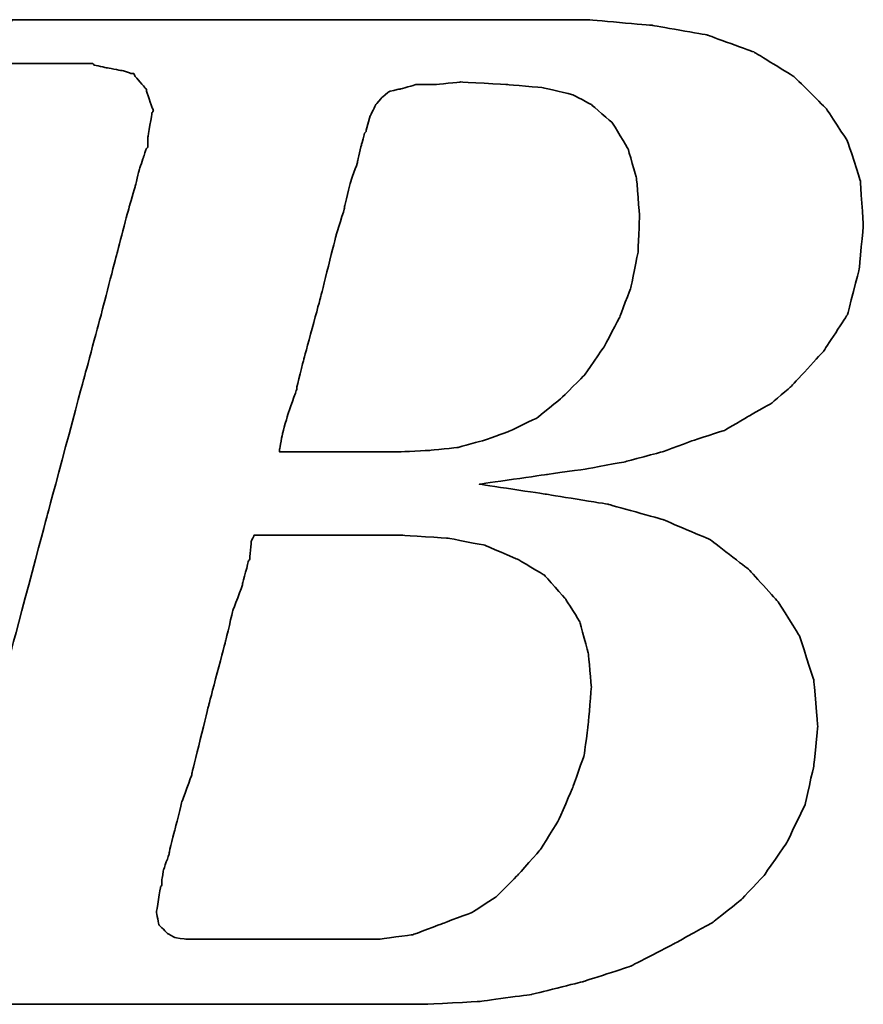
# Model space of a CAD drawing. Header units: millimetres. Extents: x 1805 to 4914, y -1594 to 860.
# Tile 527 of 656: x 4058.9 to 4062.9, y -544.15 to -539.48. Entities that reach past the tile are written whole.
import ezdxf

# ---------------------------------------------------------------- set-up
doc = ezdxf.new("R2010")
doc.units = ezdxf.units.MM
doc.layers.add('DIM', color=4, linetype='CONTINUOUS')
doc.layers.add('layer 1', color=7, linetype='CONTINUOUS')

# ---------------------------------------------------------------- blocks, each defined once
blk = doc.blocks.new('TBI MOTION logo(完整正式版)')
at = {"layer": 'layer 1', "color": 22, "lineweight": 35}
for points, knots in [([(-64.65375, -6.86375), (-64.65375, -6.86375), (-64.84375, -7.29625), (-64.84375, -7.29625), (-64.84375, -7.29625), (-64.84375, -7.29625), (-64.86875, -7.34375), (-64.86875, -7.34375), (-64.86875, -7.34375), (-64.86875, -7.34375), (-64.86875, -7.36875), (-64.86875, -7.36875), (-64.86875, -7.36875), (-64.86875, -7.36875), (-65.15375, -7.65375), (-65.15375, -7.65375), (-65.15375, -7.65375), (-65.15375, -7.65375), (-65.17875, -7.65375), (-65.17875, -7.65375), (-65.17875, -7.65375), (-65.17875, -7.65375), (-65.20375, -7.67875), (-65.20375, -7.67875), (-65.20375, -7.67875), (-65.20375, -7.67875), (-65.58875, -7.87125), (-65.58875, -7.87125), (-65.58875, -7.87125), (-65.58875, -7.87125), (-65.63375, -7.87125), (-65.63375, -7.87125), (-65.63375, -7.87125), (-65.63375, -7.87125), (-65.65875, -7.89375), (-65.65875, -7.89375), (-65.65875, -7.89375), (-65.65875, -7.89375), (-66.09375, -7.94375), (-66.09375, -7.94375), (-66.09375, -7.94375), (-66.09375, -7.94375), (-66.11375, -7.94375), (-66.11375, -7.94375), (-66.11375, -7.94375), (-66.11375, -7.94375), (-66.16375, -7.94375), (-66.16375, -7.94375), (-66.16375, -7.94375), (-66.16375, -7.94375), (-66.30875, -7.94375), (-66.30875, -7.94375), (-66.30875, -7.94375), (-66.30875, -7.94375), (-66.69375, -7.94375), (-66.69375, -7.94375), (-66.69375, -7.94375), (-66.69375, -7.94375), (-67.07375, -7.94375), (-67.07375, -7.94375), (-67.07375, -7.94375), (-67.07375, -7.94375), (-67.12375, -7.94375), (-67.12375, -7.94375), (-67.12375, -7.94375), (-67.12375, -7.94375), (-67.12375, -7.96625), (-67.12375, -7.96625), (-67.12375, -7.96625), (-67.12375, -7.96625), (-67.14875, -7.99125), (-67.14875, -7.99125), (-67.14875, -7.99125), (-67.14875, -7.99125), (-67.24375, -8.34875), (-67.24375, -8.34875), (-67.24375, -8.34875), (-67.24375, -8.34875), (-67.31375, -8.68625), (-67.31375, -8.68625), (-67.31375, -8.68625), (-67.31375, -8.68625), (-67.26875, -8.68625), (-67.26875, -8.68625), (-67.26875, -8.68625), (-67.26875, -8.68625), (-67.07375, -8.68625), (-67.07375, -8.68625), (-67.07375, -8.68625), (-67.07375, -8.68625), (-66.54875, -8.68625), (-66.54875, -8.68625), (-66.54875, -8.68625), (-66.54875, -8.68625), (-65.82625, -8.68625), (-65.82625, -8.68625), (-65.82625, -8.68625), (-65.82625, -8.68625), (-65.01375, -8.68625), (-65.01375, -8.68625), (-65.01375, -8.68625), (-65.01375, -8.68625), (-64.05375, -8.68625), (-64.05375, -8.68625), (-64.05375, -8.68625), (-64.05375, -8.68625), (-62.08375, -8.68625), (-62.08375, -8.68625), (-62.08375, -8.68625), (-62.08375, -8.68625), (-60.06875, -8.68625), (-60.06875, -8.68625), (-60.06875, -8.68625), (-60.06875, -8.68625), (-59.10875, -8.68625), (-59.10875, -8.68625), (-59.10875, -8.68625), (-59.10875, -8.68625), (-58.29375, -8.68625), (-58.29375, -8.68625), (-58.29375, -8.68625), (-58.29375, -8.68625), (-57.57375, -8.68625), (-57.57375, -8.68625), (-57.57375, -8.68625), (-57.57375, -8.68625), (-57.04875, -8.68625), (-57.04875, -8.68625), (-57.04875, -8.68625), (-57.04875, -8.68625), (-56.85375, -8.68625), (-56.85375, -8.68625), (-56.85375, -8.68625), (-56.85375, -8.68625), (-56.70875, -8.68625), (-56.70875, -8.68625), (-56.70875, -8.68625), (-56.70875, -8.68625), (-56.61375, -8.68625), (-56.61375, -8.68625), (-56.61375, -8.68625), (-56.61375, -8.68625), (-56.56875, -8.68625), (-56.56875, -8.68625), (-56.56875, -8.68625), (-56.56875, -8.68625), (-55.65375, -8.63875), (-55.65375, -8.63875), (-55.65375, -8.63875), (-55.65375, -8.63875), (-54.76875, -8.51875), (-54.76875, -8.51875), (-54.76875, -8.51875), (-54.76875, -8.51875), (-53.90375, -8.30375), (-53.90375, -8.30375), (-53.90375, -8.30375), (-53.90375, -8.30375), (-53.08875, -8.03875), (-53.08875, -8.03875), (-53.08875, -8.03875), (-53.08875, -8.03875), (-52.34375, -7.65375), (-52.34375, -7.65375), (-52.34375, -7.65375), (-52.34375, -7.65375), (-51.69875, -7.29625), (-51.69875, -7.29625), (-51.69875, -7.29625), (-51.69875, -7.29625), (-51.21875, -6.91125), (-51.21875, -6.91125), (-51.21875, -6.91125), (-51.21875, -6.91125), (-50.83375, -6.50375), (-50.83375, -6.50375), (-50.83375, -6.50375), (-50.83375, -6.50375), (-50.44875, -5.94875), (-50.44875, -5.94875), (-50.44875, -5.94875), (-50.44875, -5.94875), (-50.13875, -5.30375), (-50.13875, -5.30375), (-50.13875, -5.30375), (-50.13875, -5.30375), (-49.99375, -4.65375), (-49.99375, -4.65375), (-49.99375, -4.65375), (-49.99375, -4.65375), (-49.92375, -3.98375), (-49.92375, -3.98375), (-49.92375, -3.98375), (-49.92375, -3.98375), (-49.99375, -3.19374), (-49.99375, -3.19374), (-49.99375, -3.19374), (-49.99375, -3.19374), (-50.23374, -2.44874), (-50.23374, -2.44874), (-50.23374, -2.44874), (-50.23374, -2.44874), (-50.59375, -1.87374), (-50.59375, -1.87374), (-50.59375, -1.87374), (-50.59375, -1.87374), (-51.09875, -1.31874), (-51.09875, -1.31874), (-51.09875, -1.31874), (-51.09875, -1.31874), (-51.74375, -0.81875), (-51.74375, -0.81875), (-51.74375, -0.81875), (-51.74375, -0.81875), (-52.53875, -0.48125), (-52.53875, -0.48125), (-52.53875, -0.48125), (-52.53875, -0.48125), (-53.47375, -0.21875), (-53.47375, -0.21875), (-53.47375, -0.21875), (-53.47375, -0.21875), (-54.52875, -0.04874), (-54.52875, -0.04874), (-54.52875, -0.04874), (-54.52875, -0.04874), (-55.65375, 0.12125), (-55.65375, 0.12125), (-55.65375, 0.12125), (-55.65375, 0.12125), (-54.50375, 0.28624), (-54.50375, 0.28624), (-54.50375, 0.28624), (-54.50375, 0.28624), (-53.83375, 0.38124), (-53.83375, 0.38124), (-53.83375, 0.38124), (-53.83375, 0.38124), (-53.18375, 0.50125), (-53.18375, 0.50125), (-53.18375, 0.50125), (-53.18375, 0.50125), (-52.55875, 0.66874), (-52.55875, 0.66874), (-52.55875, 0.66874), (-52.55875, 0.66874), (-52.03375, 0.86124), (-52.03375, 0.86124), (-52.03375, 0.86124), (-52.03375, 0.86124), (-51.50374, 1.03124), (-51.50374, 1.03124), (-51.50374, 1.03124), (-51.50374, 1.03124), (-51.09875, 1.27125), (-51.09875, 1.27125), (-51.09875, 1.27125), (-51.09875, 1.27125), (-50.71375, 1.48624), (-50.71375, 1.48624), (-50.71375, 1.48624), (-50.71375, 1.48624), (-50.37625, 1.77625), (-50.37625, 1.77625), (-50.37625, 1.77625), (-50.37625, 1.77625), (-49.82375, 2.37625), (-49.82375, 2.37625), (-49.82375, 2.37625), (-49.82375, 2.37625), (-49.41875, 2.99625), (-49.41875, 2.99625), (-49.41875, 2.99625), (-49.41875, 2.99625), (-49.22375, 3.76625), (-49.22375, 3.76625), (-49.22375, 3.76625), (-49.22375, 3.76625), (-49.15375, 4.50874), (-49.15375, 4.50874), (-49.15375, 4.50874), (-49.15375, 4.50874), (-49.20375, 5.25125), (-49.20375, 5.25125), (-49.20375, 5.25125), (-49.20375, 5.25125), (-49.41875, 5.92625), (-49.41875, 5.92625), (-49.41875, 5.92625), (-49.41875, 5.92625), (-49.77875, 6.47625), (-49.77875, 6.47625), (-49.77875, 6.47625), (-49.77875, 6.47625), (-50.33125, 7.02624), (-50.33125, 7.02624), (-50.33125, 7.02624), (-50.33125, 7.02624), (-51.00125, 7.43625), (-51.00125, 7.43625), (-51.00125, 7.43625), (-51.00125, 7.43625), (-51.79375, 7.72625), (-51.79375, 7.72625), (-51.79375, 7.72625), (-51.79375, 7.72625), (-52.72875, 7.89124), (-52.72875, 7.89124), (-52.72875, 7.89124), (-52.72875, 7.89124), (-53.83375, 7.98625), (-53.83375, 7.98625), (-53.83375, 7.98625), (-53.83375, 7.98625), (-53.92875, 7.98625), (-53.92875, 7.98625), (-53.92875, 7.98625), (-53.92875, 7.98625), (-54.26375, 7.98625), (-54.26375, 7.98625), (-54.26375, 7.98625), (-54.26375, 7.98625), (-54.74375, 7.98625), (-54.74375, 7.98625), (-54.74375, 7.98625), (-54.74375, 7.98625), (-55.36875, 7.98625), (-55.36875, 7.98625), (-55.36875, 7.98625), (-55.36875, 7.98625), (-56.13375, 7.98625), (-56.13375, 7.98625), (-56.13375, 7.98625), (-56.13375, 7.98625), (-56.94875, 7.98625), (-56.94875, 7.98625), (-56.94875, 7.98625), (-56.94875, 7.98625), (-58.77625, 7.98625), (-58.77625, 7.98625), (-58.77625, 7.98625), (-58.77625, 7.98625), (-60.59875, 7.98625), (-60.59875, 7.98625), (-60.59875, 7.98625), (-60.59875, 7.98625), (-61.41375, 7.98625), (-61.41375, 7.98625), (-61.41375, 7.98625), (-61.41375, 7.98625), (-62.17875, 7.98625), (-62.17875, 7.98625), (-62.17875, 7.98625), (-62.17875, 7.98625), (-62.80375, 7.98625), (-62.80375, 7.98625), (-62.80375, 7.98625), (-62.80375, 7.98625), (-63.30625, 7.98625), (-63.30625, 7.98625), (-63.30625, 7.98625), (-63.30625, 7.98625), (-63.57375, 7.98625), (-63.57375, 7.98625), (-63.57375, 7.98625), (-63.57375, 7.98625), (-63.57375, 7.96375), (-63.57375, 7.96375), (-63.57375, 7.96375), (-63.57375, 7.96375), (-63.59875, 7.94125), (-63.59875, 7.94125), (-63.59875, 7.94125), (-63.59875, 7.94125), (-63.69375, 7.55625), (-63.69375, 7.55625), (-63.69375, 7.55625), (-63.69375, 7.55625), (-63.76375, 7.24624), (-63.76375, 7.24624), (-63.76375, 7.24624), (-63.76375, 7.24624), (-63.23875, 7.24624), (-63.23875, 7.24624), (-63.23875, 7.24624), (-63.23875, 7.24624), (-62.75875, 7.24624), (-62.75875, 7.24624), (-62.75875, 7.24624), (-62.75875, 7.24624), (-62.61125, 7.24624), (-62.61125, 7.24624), (-62.61125, 7.24624), (-62.61125, 7.24624), (-62.56625, 7.24624), (-62.56625, 7.24624), (-62.56625, 7.24624), (-62.56625, 7.24624), (-62.22875, 7.24624), (-62.22875, 7.24624), (-62.22875, 7.24624), (-62.22875, 7.24624), (-62.20375, 7.24624), (-62.20375, 7.24624), (-62.20375, 7.24624), (-62.20375, 7.24624), (-62.17875, 7.21875), (-62.17875, 7.21875), (-62.17875, 7.21875), (-62.17875, 7.21875), (-61.96375, 7.17125), (-61.96375, 7.17125), (-61.96375, 7.17125), (-61.96375, 7.17125), (-61.72375, 7.12624), (-61.72375, 7.12624), (-61.72375, 7.12624), (-61.72375, 7.12624), (-61.70375, 7.12624), (-61.70375, 7.12624), (-61.70375, 7.12624), (-61.70375, 7.12624), (-61.55875, 7.07624), (-61.55875, 7.07624), (-61.55875, 7.07624), (-61.55875, 7.07624), (-61.50875, 7.07624), (-61.50875, 7.07624), (-61.50875, 7.07624), (-61.50875, 7.07624), (-61.48375, 7.02624), (-61.48375, 7.02624), (-61.48375, 7.02624), (-61.48375, 7.02624), (-61.31875, 6.83375), (-61.31875, 6.83375), (-61.31875, 6.83375), (-61.31875, 6.83375), (-61.29375, 6.81125), (-61.29375, 6.81125), (-61.29375, 6.81125), (-61.29375, 6.81125), (-61.29375, 6.78625), (-61.29375, 6.78625), (-61.29375, 6.78625), (-61.29375, 6.78625), (-61.19875, 6.50124), (-61.19875, 6.50124), (-61.19875, 6.50124), (-61.19875, 6.50124), (-61.17375, 6.45124), (-61.17375, 6.45124), (-61.17375, 6.45124), (-61.17375, 6.45124), (-61.19875, 6.40625), (-61.19875, 6.40625), (-61.19875, 6.40625), (-61.19875, 6.40625), (-61.26875, 5.99624), (-61.26875, 5.99624), (-61.26875, 5.99624), (-61.26875, 5.99624), (-61.26875, 5.85125), (-61.26875, 5.85125), (-61.26875, 5.85125), (-61.26875, 5.85125), (-61.26875, 5.82625), (-61.26875, 5.82625), (-61.26875, 5.82625), (-61.26875, 5.82625), (-61.29375, 5.80625), (-61.29375, 5.80625), (-61.29375, 5.80625), (-61.29375, 5.80625), (-61.34125, 5.66125), (-61.34125, 5.66125), (-61.34125, 5.66125), (-61.34125, 5.66125), (-61.41375, 5.44625), (-61.41375, 5.44625), (-61.41375, 5.44625), (-61.41375, 5.44625), (-61.48375, 5.15625), (-61.48375, 5.15625), (-61.48375, 5.15625), (-61.48375, 5.15625), (-61.58375, 4.82124), (-61.58375, 4.82124), (-61.58375, 4.82124), (-61.58375, 4.82124), (-61.79875, 4.00375), (-61.79875, 4.00375), (-61.79875, 4.00375), (-61.79875, 4.00375), (-62.05875, 2.99625), (-62.05875, 2.99625), (-62.05875, 2.99625), (-62.05875, 2.99625), (-62.34875, 1.91625), (-62.34875, 1.91625), (-62.34875, 1.91625), (-62.34875, 1.91625), (-62.97375, -0.41124), (-62.97375, -0.41124), (-62.97375, -0.41124), (-62.97375, -0.41124), (-63.59875, -2.75875), (-63.59875, -2.75875), (-63.59875, -2.75875), (-63.59875, -2.75875), (-63.88375, -3.86374), (-63.88375, -3.86374), (-63.88375, -3.86374), (-63.88375, -3.86374), (-64.14875, -4.82374), (-64.14875, -4.82374), (-64.14875, -4.82374), (-64.14875, -4.82374), (-64.36375, -5.64125), (-64.36375, -5.64125), (-64.36375, -5.64125), (-64.36375, -5.64125), (-64.43625, -5.97625), (-64.43625, -5.97625), (-64.43625, -5.97625), (-64.43625, -5.97625), (-64.50875, -6.28625), (-64.50875, -6.28625), (-64.50875, -6.28625), (-64.50875, -6.28625), (-64.50875, -6.30875), (-64.50875, -6.30875), (-64.50875, -6.30875), (-64.50875, -6.30875), (-64.57875, -6.50375), (-64.57875, -6.50375), (-64.57875, -6.50375), (-64.57875, -6.50375), (-64.62875, -6.69625), (-64.62875, -6.69625), (-64.62875, -6.69625), (-64.62875, -6.69625), (-64.62875, -6.76875), (-64.62875, -6.76875), (-64.62875, -6.76875), (-64.62875, -6.76875), (-64.62875, -6.81375), (-64.62875, -6.81375), (-64.62875, -6.81375), (-64.62875, -6.81375), (-64.62875, -6.83875), (-64.62875, -6.83875), (-64.62875, -6.83875), (-64.62875, -6.83875), (-64.65375, -6.86375), (-64.65375, -6.86375)], [0, 0, 0, 0, 0.00719424, 0.00719424, 0.00719424, 0.00719425, 0.01438849, 0.01438849, 0.01438849, 0.0143885, 0.02158273, 0.02158273, 0.02158273, 0.02158274, 0.02877698, 0.02877698, 0.02877698, 0.02877699, 0.03597122, 0.03597122, 0.03597122, 0.03597123, 0.04316547, 0.04316547, 0.04316547, 0.04316548, 0.05035971, 0.05035971, 0.05035971, 0.05035972, 0.05755396, 0.05755396, 0.05755396, 0.05755397, 0.0647482, 0.0647482, 0.0647482, 0.06474821, 0.07194245, 0.07194245, 0.07194245, 0.07194246, 0.07913669, 0.07913669, 0.07913669, 0.0791367, 0.08633094, 0.08633094, 0.08633094, 0.08633095, 0.09352518, 0.09352518, 0.09352518, 0.09352519, 0.10071942, 0.10071942, 0.10071942, 0.10071943, 0.10791367, 0.10791367, 0.10791367, 0.10791368, 0.11510791, 0.11510791, 0.11510791, 0.11510792, 0.12230216, 0.12230216, 0.12230216, 0.12230217, 0.1294964, 0.1294964, 0.1294964, 0.12949641, 0.13669065, 0.13669065, 0.13669065, 0.13669066, 0.14388489, 0.14388489, 0.14388489, 0.1438849, 0.15107914, 0.15107914, 0.15107914, 0.15107915, 0.15827338, 0.15827338, 0.15827338, 0.15827339, 0.16546763, 0.16546763, 0.16546763, 0.16546764, 0.17266187, 0.17266187, 0.17266187, 0.17266188, 0.17985612, 0.17985612, 0.17985612, 0.17985613, 0.18705036, 0.18705036, 0.18705036, 0.18705037, 0.1942446, 0.1942446, 0.1942446, 0.19424461, 0.20143885, 0.20143885, 0.20143885, 0.20143886, 0.20863309, 0.20863309, 0.20863309, 0.2086331, 0.21582734, 0.21582734, 0.21582734, 0.21582735, 0.22302158, 0.22302158, 0.22302158, 0.22302159, 0.23021583, 0.23021583, 0.23021583, 0.23021584, 0.23741007, 0.23741007, 0.23741007, 0.23741008, 0.24460432, 0.24460432, 0.24460432, 0.24460433, 0.25179856, 0.25179856, 0.25179856, 0.25179857, 0.25899281, 0.25899281, 0.25899281, 0.25899282, 0.26618705, 0.26618705, 0.26618705, 0.26618706, 0.27338129, 0.27338129, 0.27338129, 0.2733813, 0.28057554, 0.28057554, 0.28057554, 0.28057555, 0.28776978, 0.28776978, 0.28776978, 0.28776979, 0.29496403, 0.29496403, 0.29496403, 0.29496404, 0.30215827, 0.30215827, 0.30215827, 0.30215828, 0.30935252, 0.30935252, 0.30935252, 0.30935253, 0.31654676, 0.31654676, 0.31654676, 0.31654677, 0.32374101, 0.32374101, 0.32374101, 0.32374102, 0.33093525, 0.33093525, 0.33093525, 0.33093526, 0.3381295, 0.3381295, 0.3381295, 0.33812951, 0.34532374, 0.34532374, 0.34532374, 0.34532375, 0.35251799, 0.35251799, 0.35251799, 0.352518, 0.35971223, 0.35971223, 0.35971223, 0.35971224, 0.36690647, 0.36690647, 0.36690647, 0.36690648, 0.37410072, 0.37410072, 0.37410072, 0.37410073, 0.38129496, 0.38129496, 0.38129496, 0.38129497, 0.38848921, 0.38848921, 0.38848921, 0.38848922, 0.39568345, 0.39568345, 0.39568345, 0.39568346, 0.4028777, 0.4028777, 0.4028777, 0.40287771, 0.41007194, 0.41007194, 0.41007194, 0.41007195, 0.41726619, 0.41726619, 0.41726619, 0.4172662, 0.42446043, 0.42446043, 0.42446043, 0.42446044, 0.43165468, 0.43165468, 0.43165468, 0.43165469, 0.43884892, 0.43884892, 0.43884892, 0.43884893, 0.44604317, 0.44604317, 0.44604317, 0.44604318, 0.45323741, 0.45323741, 0.45323741, 0.45323742, 0.46043165, 0.46043165, 0.46043165, 0.46043166, 0.4676259, 0.4676259, 0.4676259, 0.46762591, 0.47482014, 0.47482014, 0.47482014, 0.47482015, 0.48201439, 0.48201439, 0.48201439, 0.4820144, 0.48920863, 0.48920863, 0.48920863, 0.48920864, 0.49640288, 0.49640288, 0.49640288, 0.49640289, 0.50359712, 0.50359712, 0.50359712, 0.50359713, 0.51079137, 0.51079137, 0.51079137, 0.51079138, 0.51798561, 0.51798561, 0.51798561, 0.51798562, 0.52517986, 0.52517986, 0.52517986, 0.52517987, 0.5323741, 0.5323741, 0.5323741, 0.53237411, 0.53956835, 0.53956835, 0.53956835, 0.53956836, 0.54676259, 0.54676259, 0.54676259, 0.5467626, 0.55395683, 0.55395683, 0.55395683, 0.55395684, 0.56115108, 0.56115108, 0.56115108, 0.56115109, 0.56834532, 0.56834532, 0.56834532, 0.56834533, 0.57553957, 0.57553957, 0.57553957, 0.57553958, 0.58273381, 0.58273381, 0.58273381, 0.58273382, 0.58992806, 0.58992806, 0.58992806, 0.58992807, 0.5971223, 0.5971223, 0.5971223, 0.59712231, 0.60431655, 0.60431655, 0.60431655, 0.60431656, 0.61151079, 0.61151079, 0.61151079, 0.6115108, 0.61870504, 0.61870504, 0.61870504, 0.61870505, 0.62589928, 0.62589928, 0.62589928, 0.62589929, 0.63309353, 0.63309353, 0.63309353, 0.63309354, 0.64028777, 0.64028777, 0.64028777, 0.64028778, 0.64748201, 0.64748201, 0.64748201, 0.64748202, 0.65467626, 0.65467626, 0.65467626, 0.65467627, 0.6618705, 0.6618705, 0.6618705, 0.66187051, 0.66906475, 0.66906475, 0.66906475, 0.66906476, 0.67625899, 0.67625899, 0.67625899, 0.676259, 0.68345324, 0.68345324, 0.68345324, 0.68345325, 0.69064748, 0.69064748, 0.69064748, 0.69064749, 0.69784173, 0.69784173, 0.69784173, 0.69784174, 0.70503597, 0.70503597, 0.70503597, 0.70503598, 0.71223022, 0.71223022, 0.71223022, 0.71223023, 0.71942446, 0.71942446, 0.71942446, 0.71942447, 0.72661871, 0.72661871, 0.72661871, 0.72661872, 0.73381295, 0.73381295, 0.73381295, 0.73381296, 0.74100719, 0.74100719, 0.74100719, 0.7410072, 0.74820144, 0.74820144, 0.74820144, 0.74820145, 0.75539568, 0.75539568, 0.75539568, 0.75539569, 0.76258993, 0.76258993, 0.76258993, 0.76258994, 0.76978417, 0.76978417, 0.76978417, 0.76978418, 0.77697842, 0.77697842, 0.77697842, 0.77697843, 0.78417266, 0.78417266, 0.78417266, 0.78417267, 0.79136691, 0.79136691, 0.79136691, 0.79136692, 0.79856115, 0.79856115, 0.79856115, 0.79856116, 0.8057554, 0.8057554, 0.8057554, 0.80575541, 0.81294964, 0.81294964, 0.81294964, 0.81294965, 0.82014388, 0.82014388, 0.82014388, 0.82014389, 0.82733813, 0.82733813, 0.82733813, 0.82733814, 0.83453237, 0.83453237, 0.83453237, 0.83453238, 0.84172662, 0.84172662, 0.84172662, 0.84172663, 0.84892086, 0.84892086, 0.84892086, 0.84892087, 0.85611511, 0.85611511, 0.85611511, 0.85611512, 0.86330935, 0.86330935, 0.86330935, 0.86330936, 0.8705036, 0.8705036, 0.8705036, 0.87050361, 0.87769784, 0.87769784, 0.87769784, 0.87769785, 0.88489209, 0.88489209, 0.88489209, 0.8848921, 0.89208633, 0.89208633, 0.89208633, 0.89208634, 0.89928058, 0.89928058, 0.89928058, 0.89928059, 0.90647482, 0.90647482, 0.90647482, 0.90647483, 0.91366906, 0.91366906, 0.91366906, 0.91366907, 0.92086331, 0.92086331, 0.92086331, 0.92086332, 0.92805755, 0.92805755, 0.92805755, 0.92805756, 0.9352518, 0.9352518, 0.9352518, 0.93525181, 0.94244604, 0.94244604, 0.94244604, 0.94244605, 0.94964029, 0.94964029, 0.94964029, 0.9496403, 0.95683453, 0.95683453, 0.95683453, 0.95683454, 0.96402878, 0.96402878, 0.96402878, 0.96402879, 0.97122302, 0.97122302, 0.97122302, 0.97122303, 0.97841727, 0.97841727, 0.97841727, 0.97841728, 0.98561151, 0.98561151, 0.98561151, 0.98561152, 0.99280576, 0.99280576, 0.99280576, 0.99280577, 1, 1, 1, 1]), ([(-57.50375, 6.35625), (-57.50375, 6.35625), (-57.57375, 6.11625), (-57.57375, 6.11625), (-57.57375, 6.11625), (-57.57375, 6.11625), (-57.57375, 6.09125), (-57.57375, 6.09125), (-57.57375, 6.09125), (-57.57375, 6.09125), (-57.59875, 6.06625), (-57.59875, 6.06625), (-57.59875, 6.06625), (-57.59875, 6.06625), (-57.64875, 5.87625), (-57.64875, 5.87625), (-57.64875, 5.87625), (-57.64875, 5.87625), (-57.71875, 5.58875), (-57.71875, 5.58875), (-57.71875, 5.58875), (-57.71875, 5.58875), (-57.71875, 5.56625), (-57.71875, 5.56625), (-57.71875, 5.56625), (-57.71875, 5.56625), (-57.83875, 5.23125), (-57.83875, 5.23125), (-57.83875, 5.23125), (-57.83875, 5.23125), (-57.93625, 4.82124), (-57.93625, 4.82124), (-57.93625, 4.82124), (-57.93625, 4.82124), (-57.93625, 4.79624), (-57.93625, 4.79624), (-57.93625, 4.79624), (-57.93625, 4.79624), (-58.07875, 4.34125), (-58.07875, 4.34125), (-58.07875, 4.34125), (-58.07875, 4.34125), (-58.34375, 3.28625), (-58.34375, 3.28625), (-58.34375, 3.28625), (-58.34375, 3.28625), (-58.62875, 2.23124), (-58.62875, 2.23124), (-58.62875, 2.23124), (-58.62875, 2.23124), (-58.74875, 1.75125), (-58.74875, 1.75125), (-58.74875, 1.75125), (-58.74875, 1.75125), (-58.74875, 1.72625), (-58.74875, 1.72625), (-58.74875, 1.72625), (-58.74875, 1.72625), (-58.89375, 1.31625), (-58.89375, 1.31625), (-58.89375, 1.31625), (-58.89375, 1.31625), (-58.98875, 0.98124), (-58.98875, 0.98124), (-58.98875, 0.98124), (-58.98875, 0.98124), (-59.03875, 0.71625), (-59.03875, 0.71625), (-59.03875, 0.71625), (-59.03875, 0.71625), (-59.03875, 0.66874), (-59.03875, 0.66874), (-59.03875, 0.66874), (-59.03875, 0.66874), (-58.91875, 0.66874), (-58.91875, 0.66874), (-58.91875, 0.66874), (-58.91875, 0.66874), (-58.53375, 0.66874), (-58.53375, 0.66874), (-58.53375, 0.66874), (-58.53375, 0.66874), (-58.10375, 0.66874), (-58.10375, 0.66874), (-58.10375, 0.66874), (-58.10375, 0.66874), (-57.66875, 0.66874), (-57.66875, 0.66874), (-57.66875, 0.66874), (-57.66875, 0.66874), (-57.33375, 0.66874), (-57.33375, 0.66874), (-57.33375, 0.66874), (-57.33375, 0.66874), (-57.09375, 0.66874), (-57.09375, 0.66874), (-57.09375, 0.66874), (-57.09375, 0.66874), (-56.99875, 0.66874), (-56.99875, 0.66874), (-56.99875, 0.66874), (-56.99875, 0.66874), (-56.49375, 0.69374), (-56.49375, 0.69374), (-56.49375, 0.69374), (-56.49375, 0.69374), (-56.01375, 0.74374), (-56.01375, 0.74374), (-56.01375, 0.74374), (-56.01375, 0.74374), (-55.58375, 0.86124), (-55.58375, 0.86124), (-55.58375, 0.86124), (-55.58375, 0.86124), (-55.17375, 1.00624), (-55.17375, 1.00624), (-55.17375, 1.00624), (-55.17375, 1.00624), (-54.67375, 1.24625), (-54.67375, 1.24625), (-54.67375, 1.24625), (-54.67375, 1.24625), (-54.26375, 1.58124), (-54.26375, 1.58124), (-54.26375, 1.58124), (-54.26375, 1.58124), (-53.87875, 1.96374), (-53.87875, 1.96374), (-53.87875, 1.96374), (-53.87875, 1.96374), (-53.54375, 2.44625), (-53.54375, 2.44625), (-53.54375, 2.44625), (-53.54375, 2.44625), (-53.27875, 2.95125), (-53.27875, 2.95125), (-53.27875, 2.95125), (-53.27875, 2.95125), (-53.08875, 3.45124), (-53.08875, 3.45124), (-53.08875, 3.45124), (-53.08875, 3.45124), (-52.96875, 4.05124), (-52.96875, 4.05124), (-52.96875, 4.05124), (-52.96875, 4.05124), (-52.94375, 4.65125), (-52.94375, 4.65125), (-52.94375, 4.65125), (-52.94375, 4.65125), (-52.99375, 5.30125), (-52.99375, 5.30125), (-52.99375, 5.30125), (-52.99375, 5.30125), (-53.13875, 5.80625), (-53.13875, 5.80625), (-53.13875, 5.80625), (-53.13875, 5.80625), (-53.39875, 6.23625), (-53.39875, 6.23625), (-53.39875, 6.23625), (-53.39875, 6.23625), (-53.75875, 6.54875), (-53.75875, 6.54875), (-53.75875, 6.54875), (-53.75875, 6.54875), (-54.07375, 6.71625), (-54.07375, 6.71625), (-54.07375, 6.71625), (-54.07375, 6.71625), (-54.57375, 6.83375), (-54.57375, 6.83375), (-54.57375, 6.83375), (-54.57375, 6.83375), (-55.17375, 6.88625), (-55.17375, 6.88625), (-55.17375, 6.88625), (-55.17375, 6.88625), (-55.96875, 6.93125), (-55.96875, 6.93125), (-55.96875, 6.93125), (-55.96875, 6.93125), (-56.39875, 6.88625), (-56.39875, 6.88625), (-56.39875, 6.88625), (-56.39875, 6.88625), (-56.42125, 6.88625), (-56.42125, 6.88625), (-56.42125, 6.88625), (-56.42125, 6.88625), (-56.73375, 6.88625), (-56.73375, 6.88625), (-56.73375, 6.88625), (-56.73375, 6.88625), (-56.99875, 6.81125), (-56.99875, 6.81125), (-56.99875, 6.81125), (-56.99875, 6.81125), (-57.02375, 6.81125), (-57.02375, 6.81125), (-57.02375, 6.81125), (-57.02375, 6.81125), (-57.18875, 6.76625), (-57.18875, 6.76625), (-57.18875, 6.76625), (-57.18875, 6.76625), (-57.30875, 6.66625), (-57.30875, 6.66625), (-57.30875, 6.66625), (-57.30875, 6.66625), (-57.40875, 6.54875), (-57.40875, 6.54875), (-57.40875, 6.54875), (-57.40875, 6.54875), (-57.50375, 6.35625), (-57.50375, 6.35625)], [0, 0, 0, 0, 0.01851852, 0.01851852, 0.01851852, 0.01851853, 0.03703704, 0.03703704, 0.03703704, 0.03703705, 0.05555556, 0.05555556, 0.05555556, 0.05555557, 0.07407407, 0.07407407, 0.07407407, 0.07407408, 0.09259259, 0.09259259, 0.09259259, 0.0925926, 0.11111111, 0.11111111, 0.11111111, 0.11111112, 0.12962963, 0.12962963, 0.12962963, 0.12962964, 0.14814815, 0.14814815, 0.14814815, 0.14814816, 0.16666667, 0.16666667, 0.16666667, 0.16666668, 0.18518519, 0.18518519, 0.18518519, 0.1851852, 0.2037037, 0.2037037, 0.2037037, 0.20370371, 0.22222222, 0.22222222, 0.22222222, 0.22222223, 0.24074074, 0.24074074, 0.24074074, 0.24074075, 0.25925926, 0.25925926, 0.25925926, 0.25925927, 0.27777778, 0.27777778, 0.27777778, 0.27777779, 0.2962963, 0.2962963, 0.2962963, 0.29629631, 0.31481481, 0.31481481, 0.31481481, 0.31481482, 0.33333333, 0.33333333, 0.33333333, 0.33333334, 0.35185185, 0.35185185, 0.35185185, 0.35185186, 0.37037037, 0.37037037, 0.37037037, 0.37037038, 0.38888889, 0.38888889, 0.38888889, 0.3888889, 0.40740741, 0.40740741, 0.40740741, 0.40740742, 0.42592593, 0.42592593, 0.42592593, 0.42592594, 0.44444444, 0.44444444, 0.44444444, 0.44444445, 0.46296296, 0.46296296, 0.46296296, 0.46296297, 0.48148148, 0.48148148, 0.48148148, 0.48148149, 0.5, 0.5, 0.5, 0.50000001, 0.51851852, 0.51851852, 0.51851852, 0.51851853, 0.53703704, 0.53703704, 0.53703704, 0.53703705, 0.55555556, 0.55555556, 0.55555556, 0.55555557, 0.57407407, 0.57407407, 0.57407407, 0.57407408, 0.59259259, 0.59259259, 0.59259259, 0.5925926, 0.61111111, 0.61111111, 0.61111111, 0.61111112, 0.62962963, 0.62962963, 0.62962963, 0.62962964, 0.64814815, 0.64814815, 0.64814815, 0.64814816, 0.66666667, 0.66666667, 0.66666667, 0.66666668, 0.68518519, 0.68518519, 0.68518519, 0.6851852, 0.7037037, 0.7037037, 0.7037037, 0.70370371, 0.72222222, 0.72222222, 0.72222222, 0.72222223, 0.74074074, 0.74074074, 0.74074074, 0.74074075, 0.75925926, 0.75925926, 0.75925926, 0.75925927, 0.77777778, 0.77777778, 0.77777778, 0.77777779, 0.7962963, 0.7962963, 0.7962963, 0.79629631, 0.81481481, 0.81481481, 0.81481481, 0.81481482, 0.83333333, 0.83333333, 0.83333333, 0.83333334, 0.85185185, 0.85185185, 0.85185185, 0.85185186, 0.87037037, 0.87037037, 0.87037037, 0.87037038, 0.88888889, 0.88888889, 0.88888889, 0.8888889, 0.90740741, 0.90740741, 0.90740741, 0.90740742, 0.92592593, 0.92592593, 0.92592593, 0.92592594, 0.94444444, 0.94444444, 0.94444444, 0.94444445, 0.96296296, 0.96296296, 0.96296296, 0.96296297, 0.98148148, 0.98148148, 0.98148148, 0.98148149, 1, 1, 1, 1]), ([(-61.03125, -6.57375), (-61.03125, -6.57375), (-61.03125, -6.67125), (-61.03125, -6.67125), (-61.03125, -6.67125), (-61.03125, -6.67125), (-61.05375, -6.69625), (-61.05375, -6.69625), (-61.05375, -6.69625), (-61.05375, -6.69625), (-61.12375, -7.12875), (-61.12375, -7.12875), (-61.12375, -7.12875), (-61.12375, -7.12875), (-61.07875, -7.34375), (-61.07875, -7.34375), (-61.07875, -7.34375), (-61.07875, -7.34375), (-60.93375, -7.48875), (-60.93375, -7.48875), (-60.93375, -7.48875), (-60.93375, -7.48875), (-60.81375, -7.55625), (-60.81375, -7.55625), (-60.81375, -7.55625), (-60.81375, -7.55625), (-60.62375, -7.58375), (-60.62375, -7.58375), (-60.62375, -7.58375), (-60.62375, -7.58375), (-60.30875, -7.58375), (-60.30875, -7.58375), (-60.30875, -7.58375), (-60.30875, -7.58375), (-59.97375, -7.58375), (-59.97375, -7.58375), (-59.97375, -7.58375), (-59.97375, -7.58375), (-59.87875, -7.58375), (-59.87875, -7.58375), (-59.87875, -7.58375), (-59.87875, -7.58375), (-59.63625, -7.58375), (-59.63625, -7.58375), (-59.63625, -7.58375), (-59.63625, -7.58375), (-58.96875, -7.58375), (-58.96875, -7.58375), (-58.96875, -7.58375), (-58.96875, -7.58375), (-58.29375, -7.58375), (-58.29375, -7.58375), (-58.29375, -7.58375), (-58.29375, -7.58375), (-58.05375, -7.58375), (-58.05375, -7.58375), (-58.05375, -7.58375), (-58.05375, -7.58375), (-57.98375, -7.58375), (-57.98375, -7.58375), (-57.98375, -7.58375), (-57.98375, -7.58375), (-57.35875, -7.58375), (-57.35875, -7.58375), (-57.35875, -7.58375), (-57.35875, -7.58375), (-56.78375, -7.50875), (-56.78375, -7.50875), (-56.78375, -7.50875), (-56.78375, -7.50875), (-56.27875, -7.31875), (-56.27875, -7.31875), (-56.27875, -7.31875), (-56.27875, -7.31875), (-55.77375, -7.12875), (-55.77375, -7.12875), (-55.77375, -7.12875), (-55.77375, -7.12875), (-55.36875, -6.86375), (-55.36875, -6.86375), (-55.36875, -6.86375), (-55.36875, -6.86375), (-55.00875, -6.50375), (-55.00875, -6.50375), (-55.00875, -6.50375), (-55.00875, -6.50375), (-54.62375, -6.06875), (-54.62375, -6.06875), (-54.62375, -6.06875), (-54.62375, -6.06875), (-54.31375, -5.56875), (-54.31375, -5.56875), (-54.31375, -5.56875), (-54.31375, -5.56875), (-54.07375, -5.01625), (-54.07375, -5.01625), (-54.07375, -5.01625), (-54.07375, -5.01625), (-53.87875, -4.46374), (-53.87875, -4.46374), (-53.87875, -4.46374), (-53.87875, -4.46374), (-53.80875, -3.91375), (-53.80875, -3.91375), (-53.80875, -3.91375), (-53.80875, -3.91375), (-53.75875, -3.31375), (-53.75875, -3.31375), (-53.75875, -3.31375), (-53.75875, -3.31375), (-53.80875, -2.75875), (-53.80875, -2.75875), (-53.80875, -2.75875), (-53.80875, -2.75875), (-53.95375, -2.20875), (-53.95375, -2.20875), (-53.95375, -2.20875), (-53.95375, -2.20875), (-54.19375, -1.82625), (-54.19375, -1.82625), (-54.19375, -1.82625), (-54.19375, -1.82625), (-54.55375, -1.41875), (-54.55375, -1.41875), (-54.55375, -1.41875), (-54.55375, -1.41875), (-55.00875, -1.15125), (-55.00875, -1.15125), (-55.00875, -1.15125), (-55.00875, -1.15125), (-55.56125, -0.91375), (-55.56125, -0.91375), (-55.56125, -0.91375), (-55.56125, -0.91375), (-56.18125, -0.79375), (-56.18125, -0.79375), (-56.18125, -0.79375), (-56.18125, -0.79375), (-56.94875, -0.74374), (-56.94875, -0.74374), (-56.94875, -0.74374), (-56.94875, -0.74374), (-56.99875, -0.74374), (-56.99875, -0.74374), (-56.99875, -0.74374), (-56.99875, -0.74374), (-57.09375, -0.74374), (-57.09375, -0.74374), (-57.09375, -0.74374), (-57.09375, -0.74374), (-57.38375, -0.74374), (-57.38375, -0.74374), (-57.38375, -0.74374), (-57.38375, -0.74374), (-57.76875, -0.74374), (-57.76875, -0.74374), (-57.76875, -0.74374), (-57.76875, -0.74374), (-58.24625, -0.74374), (-58.24625, -0.74374), (-58.24625, -0.74374), (-58.24625, -0.74374), (-58.72875, -0.74374), (-58.72875, -0.74374), (-58.72875, -0.74374), (-58.72875, -0.74374), (-59.20875, -0.74374), (-59.20875, -0.74374), (-59.20875, -0.74374), (-59.20875, -0.74374), (-59.46875, -0.74374), (-59.46875, -0.74374), (-59.46875, -0.74374), (-59.46875, -0.74374), (-59.51625, -0.83875), (-59.51625, -0.83875), (-59.51625, -0.83875), (-59.51625, -0.83875), (-59.54375, -1.15125), (-59.54375, -1.15125), (-59.54375, -1.15125), (-59.54375, -1.15125), (-59.56375, -1.17874), (-59.56375, -1.17874), (-59.56375, -1.17874), (-59.56375, -1.17874), (-59.66375, -1.55875), (-59.66375, -1.55875), (-59.66375, -1.55875), (-59.66375, -1.55875), (-59.66375, -1.58375), (-59.66375, -1.58375), (-59.66375, -1.58375), (-59.66375, -1.58375), (-59.82875, -2.01874), (-59.82875, -2.01874), (-59.82875, -2.01874), (-59.82875, -2.01874), (-59.94875, -2.52125), (-59.94875, -2.52125), (-59.94875, -2.52125), (-59.94875, -2.52125), (-60.23875, -3.62375), (-60.23875, -3.62375), (-60.23875, -3.62375), (-60.23875, -3.62375), (-60.52375, -4.77624), (-60.52375, -4.77624), (-60.52375, -4.77624), (-60.52375, -4.77624), (-60.52375, -4.79874), (-60.52375, -4.79874), (-60.52375, -4.79874), (-60.52375, -4.79874), (-60.69125, -5.25375), (-60.69125, -5.25375), (-60.69125, -5.25375), (-60.69125, -5.25375), (-60.81375, -5.73625), (-60.81375, -5.73625), (-60.81375, -5.73625), (-60.81375, -5.73625), (-60.90875, -6.11875), (-60.90875, -6.11875), (-60.90875, -6.11875), (-60.90875, -6.11875), (-60.90875, -6.14375), (-60.90875, -6.14375), (-60.90875, -6.14375), (-60.90875, -6.14375), (-61.00375, -6.40875), (-61.00375, -6.40875), (-61.00375, -6.40875), (-61.00375, -6.40875), (-61.03125, -6.57375), (-61.03125, -6.57375)], [0, 0, 0, 0, 0.01694915, 0.01694915, 0.01694915, 0.01694916, 0.03389831, 0.03389831, 0.03389831, 0.03389832, 0.05084746, 0.05084746, 0.05084746, 0.05084747, 0.06779661, 0.06779661, 0.06779661, 0.06779662, 0.08474576, 0.08474576, 0.08474576, 0.08474577, 0.10169492, 0.10169492, 0.10169492, 0.10169493, 0.11864407, 0.11864407, 0.11864407, 0.11864408, 0.13559322, 0.13559322, 0.13559322, 0.13559323, 0.15254237, 0.15254237, 0.15254237, 0.15254238, 0.16949153, 0.16949153, 0.16949153, 0.16949154, 0.18644068, 0.18644068, 0.18644068, 0.18644069, 0.20338983, 0.20338983, 0.20338983, 0.20338984, 0.22033898, 0.22033898, 0.22033898, 0.22033899, 0.23728814, 0.23728814, 0.23728814, 0.23728815, 0.25423729, 0.25423729, 0.25423729, 0.2542373, 0.27118644, 0.27118644, 0.27118644, 0.27118645, 0.28813559, 0.28813559, 0.28813559, 0.2881356, 0.30508475, 0.30508475, 0.30508475, 0.30508476, 0.3220339, 0.3220339, 0.3220339, 0.32203391, 0.33898305, 0.33898305, 0.33898305, 0.33898306, 0.3559322, 0.3559322, 0.3559322, 0.35593221, 0.37288136, 0.37288136, 0.37288136, 0.37288137, 0.38983051, 0.38983051, 0.38983051, 0.38983052, 0.40677966, 0.40677966, 0.40677966, 0.40677967, 0.42372881, 0.42372881, 0.42372881, 0.42372882, 0.44067797, 0.44067797, 0.44067797, 0.44067798, 0.45762712, 0.45762712, 0.45762712, 0.45762713, 0.47457627, 0.47457627, 0.47457627, 0.47457628, 0.49152542, 0.49152542, 0.49152542, 0.49152543, 0.50847458, 0.50847458, 0.50847458, 0.50847459, 0.52542373, 0.52542373, 0.52542373, 0.52542374, 0.54237288, 0.54237288, 0.54237288, 0.54237289, 0.55932203, 0.55932203, 0.55932203, 0.55932204, 0.57627119, 0.57627119, 0.57627119, 0.5762712, 0.59322034, 0.59322034, 0.59322034, 0.59322035, 0.61016949, 0.61016949, 0.61016949, 0.6101695, 0.62711864, 0.62711864, 0.62711864, 0.62711865, 0.6440678, 0.6440678, 0.6440678, 0.64406781, 0.66101695, 0.66101695, 0.66101695, 0.66101696, 0.6779661, 0.6779661, 0.6779661, 0.67796611, 0.69491525, 0.69491525, 0.69491525, 0.69491526, 0.71186441, 0.71186441, 0.71186441, 0.71186442, 0.72881356, 0.72881356, 0.72881356, 0.72881357, 0.74576271, 0.74576271, 0.74576271, 0.74576272, 0.76271186, 0.76271186, 0.76271186, 0.76271187, 0.77966102, 0.77966102, 0.77966102, 0.77966103, 0.79661017, 0.79661017, 0.79661017, 0.79661018, 0.81355932, 0.81355932, 0.81355932, 0.81355933, 0.83050847, 0.83050847, 0.83050847, 0.83050848, 0.84745763, 0.84745763, 0.84745763, 0.84745764, 0.86440678, 0.86440678, 0.86440678, 0.86440679, 0.88135593, 0.88135593, 0.88135593, 0.88135594, 0.89830508, 0.89830508, 0.89830508, 0.89830509, 0.91525424, 0.91525424, 0.91525424, 0.91525425, 0.93220339, 0.93220339, 0.93220339, 0.9322034, 0.94915254, 0.94915254, 0.94915254, 0.94915255, 0.96610169, 0.96610169, 0.96610169, 0.9661017, 0.98305085, 0.98305085, 0.98305085, 0.98305086, 1, 1, 1, 1])]:
    blk.add_open_spline(points, degree=3, knots=knots, dxfattribs=at)

msp = doc.modelspace()

# ---------------------------------------------------------------- block references
at = {"layer": 'DIM', "color": 7, "xscale": 0.2802190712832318, "yscale": 0.2802190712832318, "zscale": 0.2802190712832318}
msp.add_blockref('TBI MOTION logo(完整正式版)', (4076.6729, -541.7132), dxfattribs=at)

doc.saveas('drawing.dxf')
